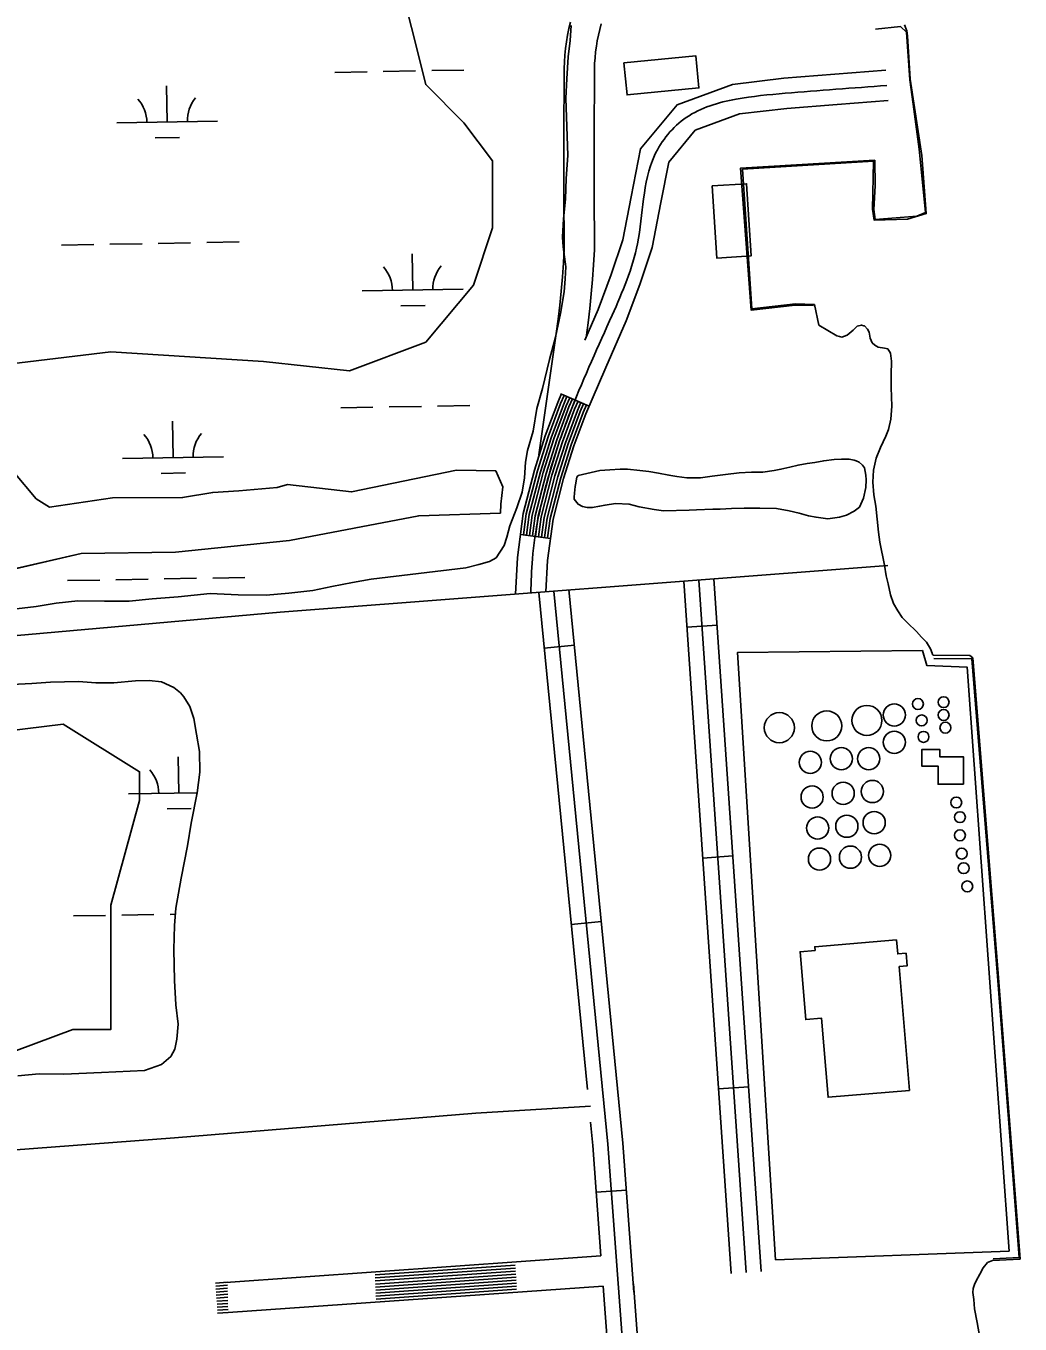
# Model space of a CAD drawing. Extents: x 3903937 to 3942190, y 260677 to 286651.
# Drawn here: x 3909185 to 3910170, y 275208 to 276495 of the extents above; entities that cross this region are included whole.
import ezdxf

# ---------------------------------------------------------------- set-up
doc = ezdxf.new("R2010")
doc.units = 0
for name, color, linetype in [('V-BLDG-OTLN', 7, 'Continuous'), ('V-DOMW-TANK', 7, 'Continuous'), ('V-ROAD-CNTR', 7, 'Continuous'), ('V-RRAP-FSHR', 7, 'Continuous'), ('V-SITE-OTLN', 7, 'Continuous'), ('V-SITE-VEGE', 7, 'Continuous'), ('V-TOPO-SHOR', 7, 'Continuous'), ('V-WETL-SWMP', 7, 'Continuous')]:
    doc.layers.add(name, color=color, linetype=linetype)

msp = doc.modelspace()

# ---------------------------------------------------------------- linework, layer by layer
at = {"layer": 'V-BLDG-OTLN'}
for points in [[(3909777.5, 276458.1), (3909848.9, 276465), (3909851.9, 276433.3), (3909780.6, 276426.4)], [(3909865, 276336.1), (3909869.6, 276264.7), (3909903.7, 276266.9), (3909899.1, 276338.3)], [(3910114.3, 275742.9), (3910088.9, 275742.9), (3910088.9, 275761), (3910072.7, 275761), (3910072.7, 275777.3), (3910090.7, 275777.3), (3910090.7, 275770), (3910114.3, 275770)], [(3910060.7, 275439.4), (3909980, 275432.6), (3909973.4, 275510.9), (3909957.7, 275509.6), (3909952.1, 275576.8), (3909967, 275578.1), (3909966.7, 275581.8), (3910047.7, 275588.6), (3910048.9, 275574.7), (3910057.3, 275575.4), (3910058.4, 275562.9), (3910050.5, 275562.2)]]:
    msp.add_lwpolyline(points, close=True, dxfattribs=at)
at = {"layer": 'V-DOMW-TANK'}
for centre, radius in [((3910045.5, 275811.6), 11), ((3910069, 275822.5), 5.43), ((3910094.4, 275824.3), 5.43), ((3909931.6, 275799), 14.9), ((3909978.6, 275800.8), 14.9), ((3910018.4, 275806.2), 14.9), ((3910072.7, 275806.2), 5.43), ((3910094.4, 275811.6), 5.43), ((3910096.2, 275799), 5.43), ((3910045.5, 275784.5), 11), ((3910074.5, 275789.9), 5.43), ((3909962.3, 275764.6), 11), ((3909993.1, 275768.2), 11), ((3910020.2, 275768.2), 11), ((3909994.9, 275733.9), 11), ((3910023.8, 275735.7), 11), ((3909964.1, 275730.2), 11), ((3910107, 275724.8), 5.43), ((3909969.6, 275699.5), 11), ((3909998.5, 275701.3), 11), ((3910025.6, 275704.9), 11), ((3910110.6, 275710.3), 5.43), ((3910110.6, 275692.3), 5.43), ((3910002.1, 275670.6), 11), ((3910031.1, 275672.4), 11), ((3909971.4, 275668.7), 11), ((3910112.4, 275674.2), 5.43), ((3910114.3, 275659.7), 5.43), ((3910117.9, 275641.6), 5.43)]:
    msp.add_circle(centre, radius, dxfattribs=at)
at = {"layer": 'V-ROAD-CNTR'}
for p, q in [((3909715.6, 276129.7), (3909743.1, 276117.8)), ((3909675, 275990.7), (3909704.8, 275986.7)), ((3909869.9, 275900.6), (3909839.9, 275898.6)), ((3909728.5, 275880.9), (3909698.6, 275878)), ((3909885.5, 275671.8), (3909855.6, 275669.7)), ((3909755.2, 275606.7), (3909725.3, 275603.8)), ((3909901.2, 275442.9), (3909871.3, 275440.9)), ((3909780, 275340.6), (3909750.1, 275338.4))]:
    msp.add_line(p, q, dxfattribs=at)
for points in [[(3909693.2, 276069.6), (3909710.5, 276190), (3909712.3, 276203.9), (3909713.9, 276217.9), (3909715.3, 276231.9), (3909716.5, 276245.9), (3909717.5, 276259.9), (3909718.3, 276273.6), (3909718.1, 276330.8), (3909718.1, 276388.5), (3909718.3, 276446.1), (3909718.3, 276452.5), (3909718.5, 276459.2), (3909719, 276465.8), (3909719.6, 276472.5), (3909720.5, 276479.1), (3909721.6, 276485.7), (3909723, 276492.2), (3909724.5, 276498.7)], [(3909740.1, 276185.5), (3909740.2, 276185.9), (3909742, 276200.3), (3909743.7, 276214.7), (3909745.1, 276229.1), (3909746.4, 276243.5), (3909747.4, 276258), (3909748.3, 276272.8), (3909748.1, 276330.8), (3909748.1, 276388.4), (3909748.3, 276446), (3909748.3, 276452), (3909748.5, 276457.7), (3909748.9, 276463.3), (3909749.4, 276469), (3909750.2, 276474.6), (3909751.1, 276480.2), (3909752.3, 276485.8), (3909753.6, 276491.3), (3909755.1, 276496.8)], [(3909738.8, 276183.3), (3909752, 276213.7), (3909764.9, 276248.4), (3909776.5, 276282.7), (3909784.6, 276325.3), (3909794, 276373), (3909830.3, 276416.7), (3909885.1, 276436.9), (3909935.9, 276442.9), (3909986.6, 276446.9), (3910037, 276450.8)], [(3909700.3, 275933.7), (3909701.8, 275964.9), (3909707.3, 276005.7), (3909717.7, 276046.1), (3909728, 276078.5), (3909739.8, 276110.3), (3909759.6, 276156), (3909779.8, 276202.5), (3909793.2, 276238.3), (3909805.6, 276275.1), (3909814, 276319.6), (3909822, 276359.7), (3909848.3, 276391.3), (3909892.2, 276407.5), (3909938.9, 276413.1), (3909989, 276417), (3910039.4, 276420.9)], [(3909670.2, 275931.4), (3909671.9, 275967.6), (3909677.8, 276011.5), (3909688.9, 276054.4), (3909699.6, 276088.3), (3909712, 276121.5), (3909715.8, 276130.3)], [(3909678, 275990.3), (3909680.8, 276010.9), (3909691.8, 276053.6), (3909702.5, 276087.3), (3909714.8, 276120.4), (3909718.3, 276128.5)], [(3909681, 275989.9), (3909683.7, 276010.3), (3909694.7, 276052.7), (3909705.3, 276086.3), (3909717.6, 276119.2), (3909721.1, 276127.3)], [(3909683.9, 275989.5), (3909686.7, 276009.7), (3909697.5, 276051.9), (3909708.1, 276085.3), (3909720.3, 276118.1), (3909723.8, 276126.1)], [(3909686.9, 275989.1), (3909689.6, 276009.2), (3909700.4, 276051.1), (3909711, 276084.4), (3909723.1, 276117), (3909726.6, 276125)], [(3909689.9, 275988.7), (3909692.6, 276008.6), (3909703.3, 276050.2), (3909713.8, 276083.4), (3909725.9, 276115.9), (3909729.3, 276123.8)], [(3909692.9, 275988.3), (3909695.5, 276008), (3909706.2, 276049.4), (3909716.6, 276082.4), (3909728.7, 276114.8), (3909732.1, 276122.6)], [(3909695.8, 275987.9), (3909698.5, 276007.4), (3909709.1, 276048.6), (3909719.5, 276081.4), (3909731.5, 276113.6), (3909734.8, 276121.4)], [(3909698.8, 275987.5), (3909701.4, 276006.9), (3909712, 276047.8), (3909722.3, 276080.5), (3909734.3, 276112.5), (3909737.6, 276120.2)], [(3909701.8, 275987.1), (3909704.4, 276006.3), (3909714.9, 276046.9), (3909725.2, 276079.5), (3909737, 276111.4), (3909740.3, 276119)], [(3910039, 275959.8), (3909436.9, 275913.4), (3908036.5, 275789.4)], [(3909836.8, 275944.2), (3909883.8, 275257.8)], [(3909851.8, 275945.4), (3909898.8, 275258.8)], [(3909866.7, 275946.5), (3909913.7, 275259.8)], [(3909693.3, 275933.1), (3909741.3, 275440.4)], [(3909708.2, 275934.3), (3909761.6, 275385.9), (3909865, 273992), (3909930, 273086.1)], [(3909723.1, 275936.1), (3909776.6, 275387.2), (3909787.5, 275239.4)], [(3909130.7, 275377.1), (3909332.2, 275392.4), (3909630.7, 275416.9), (3909744.3, 275423.8)], [(3909744.4, 275407.9), (3909746.7, 275384.6), (3909754.8, 275275.2)], [(3909754.8, 275275.2), (3909382.8, 275249)], [(3909669.9, 275266.2), (3909530.8, 275256.4)], [(3909670.1, 275263.2), (3909530.9, 275253.4)], [(3909670.2, 275260.2), (3909531.1, 275250.4)], [(3909670.4, 275257.2), (3909531.2, 275247.4)], [(3909384.5, 275249.2), (3909372.7, 275248.3)], [(3909384.6, 275246.2), (3909372.9, 275245.3)], [(3909384.6, 275243.2), (3909373.1, 275242.4)], [(3909757, 275245.2), (3909385.2, 275219.1)], [(3909670.6, 275254.2), (3909531.3, 275244.4)], [(3909670.7, 275251.2), (3909531.5, 275241.4)], [(3909670.9, 275248.2), (3909531.6, 275238.4)], [(3909671.1, 275245.2), (3909531.7, 275235.4)], [(3909757, 275245.2), (3909850, 273990.9), (3909915.1, 273085)], [(3909786.9, 275247.5), (3909880, 273993.1), (3909939.8, 273159.4)], [(3909384.7, 275240.2), (3909373.3, 275239.4)], [(3909384.8, 275237.2), (3909373.5, 275236.4)], [(3909384.8, 275234.2), (3909373.8, 275233.4)], [(3909384.9, 275231.2), (3909374, 275230.4)], [(3909671.2, 275242.2), (3909531.9, 275232.4)], [(3909384.9, 275228.1), (3909374.2, 275227.4)], [(3909385, 275225.1), (3909374.4, 275224.4)], [(3909385.1, 275222.1), (3909374.6, 275221.4)], [(3909385.1, 275219.1), (3909374.8, 275218.4)]]:
    msp.add_lwpolyline(points, dxfattribs=at)
msp.add_spline([(3909685.2, 275932.5), (3909686.8, 275966.3), (3909703.3, 276050.2), (3909725.9, 276115.9), (3909765.9, 276208.1), (3909791, 276278.9), (3909808, 276366.4), (3909839.3, 276404), (3909888.7, 276422.2), (3909937.4, 276428), (3910038.2, 276435.8)], degree=3, dxfattribs=at)
at = {"layer": 'V-RRAP-FSHR'}
for points in [[(3909965.4, 276217.6), (3909947.2, 276218), (3909903.8, 276212.9), (3909893.2, 276353.9), (3910026.1, 276361.6), (3910026.7, 276336.4), (3910025.4, 276312.7), (3910026.6, 276303), (3910067.9, 276306.3), (3910076.5, 276309.8), (3910070.1, 276372.7), (3910064.4, 276417.4), (3910060.8, 276441.4), (3910057.8, 276488.5), (3910051.6, 276494.3), (3910027, 276491.6)], [(3910143.7, 275272.4), (3910169.3, 275273.8), (3910147.7, 275552.6), (3910122.5, 275867.3), (3910084.6, 275867.5)]]:
    msp.add_lwpolyline(points, dxfattribs=at)
at = {"layer": 'V-SITE-OTLN'}
msp.add_lwpolyline([(3909927.7, 275271.5), (3909890.2, 275873.6), (3910073.4, 275875.4), (3910077.8, 275860.7), (3910117.8, 275859), (3910159.3, 275280.1)], close=True, dxfattribs=at)
at = {"layer": 'V-SITE-VEGE'}
msp.add_lwpolyline([(3909552.7, 276550.1), (3909581.1, 276436.6), (3909618.9, 276398.7), (3909647.3, 276360.9), (3909647.3, 276294.7), (3909628.4, 276237.9), (3909581.1, 276181.1), (3909505.4, 276152.7), (3909420.3, 276162.2), (3909269, 276171.7), (3909032.6, 276143.3)], dxfattribs=at)
msp.add_lwpolyline([(3909042, 275793.2), (3909146.1, 275793.2), (3909221.7, 275802.6), (3909297.4, 275755.3), (3909297.4, 275726.9), (3909269, 275622.9), (3909269, 275547.2), (3909269, 275499.9), (3909231.2, 275499.9), (3909155.5, 275471.5), (3909013.7, 275480.9), (3908966.4, 275480.9), (3908900.2, 275462), (3908815.1, 275424.2), (3908748.9, 275395.8), (3908673.2, 275395.8), (3908635.4, 275424.2), (3908635.4, 275480.9), (3908625.9, 275537.7), (3908635.4, 275660.7), (3908635.4, 275698.6), (3908644.8, 275755.3), (3908673.2, 275783.7)], close=True, dxfattribs=at)
at = {"layer": 'V-TOPO-SHOR'}
for points in [[(3910055.7, 276495.9), (3910058.1, 276490), (3910058.5, 276484.9), (3910061.3, 276442.1), (3910065.5, 276413.8), (3910072.7, 276366.3), (3910077.3, 276308.7), (3910058.7, 276303.2), (3910025.6, 276302.1), (3910023.9, 276313.2), (3910024.9, 276360.8), (3909895.1, 276352.7), (3909904.3, 276214.4), (3909947.5, 276219.2), (3909966.4, 276218.6), (3909970.9, 276198.2), (3909988.7, 276187.7), (3909991.4, 276187), (3909993.4, 276186.2), (3909998.9, 276188.2), (3910004.8, 276193), (3910008.6, 276197), (3910013, 276198.2), (3910015.3, 276197.4), (3910016.1, 276197.4), (3910018.9, 276194.3), (3910020.5, 276191.2), (3910021.7, 276185.3), (3910023.7, 276180.6), (3910026.1, 276178.3), (3910029.7, 276176.3), (3910036, 276175.2), (3910039.1, 276174.5), (3910041.9, 276170.2), (3910042.8, 276162.3), (3910042.5, 276148.9), (3910042.3, 276136.3), (3910043.2, 276117.9), (3910042.2, 276104.9), (3910039.9, 276094.6), (3910037.2, 276087.9), (3910031.8, 276076.9), (3910027.6, 276066.2), (3910025, 276054.4), (3910024.3, 276042.6), (3910025.2, 276030), (3910027.3, 276018.6), (3910028.6, 276005.7), (3910029.9, 275992.7), (3910031.2, 275982.9), (3910035.7, 275960.1), (3910037.4, 275949.5), (3910039.5, 275941.7), (3910041.9, 275930.7), (3910044.8, 275922.1), (3910049.2, 275915), (3910053.5, 275908.4), (3910058.7, 275902.9), (3910067.4, 275894.4), (3910072.6, 275888.9), (3910077.4, 275883.8), (3910081.4, 275877.2), (3910083, 275872.9), (3910083, 275872.1), (3910084.2, 275870.9), (3910120.4, 275870.5), (3910123.3, 275868.1), (3910148.4, 275555.4), (3910170.2, 275272.1), (3910142.8, 275270.7)], [(3909143.9, 275949.7), (3909239.5, 275971.6), (3909333, 275973), (3909446.1, 275984.7), (3909574.1, 276009.1), (3909655.2, 276011.8), (3909655.4, 276020.7), (3909657.5, 276037.8), (3909650.5, 276053.6), (3909611.5, 276054.3), (3909507.6, 276032.7), (3909444, 276040), (3909433.8, 276037), (3909395.9, 276033.9), (3909369.9, 276032.3), (3909340.1, 276027.2), (3909270.5, 276026.8), (3909208.1, 276017.5), (3909195, 276025.9), (3909172.8, 276052.2)], [(3910142.8, 275270.7), (3910138.1, 275268.7), (3910133.8, 275263.5), (3910130.3, 275257.2), (3910126.8, 275250.5), (3910124.9, 275246.9), (3910123.8, 275243), (3910123.4, 275239), (3910124.3, 275232), (3910125.1, 275222.9), (3910127.6, 275209.2), (3910130.5, 275194.3)]]:
    msp.add_lwpolyline(points, dxfattribs=at)
at = {"layer": 'V-WETL-SWMP'}
for p, q in [((3909725.2, 276495.3), (3909724.2, 276480.3)), ((3909724.2, 276480.3), (3909722.4, 276464.2)), ((3909722.4, 276464.2), (3909721, 276442.2)), ((3909491, 276448.8), (3909523, 276449.4)), ((3909539, 276449.6), (3909571, 276450.2)), ((3909587, 276450.5), (3909619, 276451.1)), ((3909721, 276442.2), (3909720, 276423.3)), ((3909324.7, 276399.4), (3909324.1, 276435.4)), ((3909720, 276423.3), (3909721.1, 276395)), ((3909274.8, 276398.6), (3909374.7, 276400.3)), ((3909721.1, 276395), (3909721.8, 276366.3)), ((3909313, 276383.8), (3909337, 276384.2)), ((3909721.8, 276366.3), (3909720.4, 276343.5)), ((3909720.4, 276343.5), (3909719.5, 276323)), ((3909719.5, 276323), (3909717.7, 276303.4)), ((3909717.7, 276303.4), (3909716.7, 276285.3)), ((3909716.7, 276285.3), (3909717.2, 276275.8)), ((3909220, 276277.5), (3909252, 276278.1)), ((3909268, 276278.3), (3909300, 276278.9)), ((3909316, 276279.2), (3909348, 276279.8)), ((3909364, 276280), (3909396, 276280.6)), ((3909717.2, 276275.8), (3909720.1, 276255.8)), ((3909568.2, 276232.9), (3909567.6, 276268.9)), ((3909720.1, 276255.8), (3909719.4, 276244)), ((3909518.2, 276232), (3909618.2, 276233.8)), ((3909719.4, 276244), (3909718.4, 276231)), ((3909718.4, 276231), (3909714.7, 276209.8)), ((3909556.5, 276217.2), (3909580.5, 276217.7)), ((3909714.7, 276209.8), (3909709.8, 276186.1)), ((3909709.8, 276186.1), (3909703.7, 276164.1)), ((3909703.7, 276164.1), (3909696.9, 276135.3)), ((3909696.9, 276135.3), (3909691.2, 276115.6)), ((3909544.8, 276117), (3909576.8, 276117.6)), ((3909592.8, 276117.9), (3909624.8, 276118.4)), ((3909496.8, 276116.2), (3909528.8, 276116.7)), ((3909691.2, 276115.6), (3909687.5, 276093.1)), ((3909330.6, 276066.8), (3909330, 276102.8)), ((3909687.5, 276093.1), (3909681.8, 276073.8)), ((3909280.6, 276065.9), (3909380.6, 276067.7)), ((3909681.8, 276073.8), (3909679.9, 276062.4)), ((3909611.5, 276054.3), (3909507.6, 276032.7)), ((3909650.5, 276053.6), (3909611.5, 276054.3)), ((3909657.5, 276037.8), (3909650.5, 276053.6)), ((3909679.9, 276062.4), (3909678.9, 276046.7)), ((3909195, 276025.9), (3909172.8, 276052.2)), ((3909318.9, 276051.2), (3909342.9, 276051.6)), ((3909678.9, 276046.7), (3909676.7, 276032.5)), ((3909369.9, 276032.3), (3909340.1, 276027.2)), ((3909395.9, 276033.9), (3909369.9, 276032.3)), ((3909433.8, 276037), (3909395.9, 276033.9)), ((3909444, 276040), (3909433.8, 276037)), ((3909507.6, 276032.7), (3909444, 276040)), ((3909655.4, 276020.7), (3909657.5, 276037.8)), ((3909676.7, 276032.5), (3909671.3, 276017.1)), ((3909208.1, 276017.5), (3909195, 276025.9)), ((3909270.5, 276026.8), (3909208.1, 276017.5)), ((3909340.1, 276027.2), (3909270.5, 276026.8)), ((3909655.2, 276011.8), (3909655.4, 276020.7)), ((3909671.3, 276017.1), (3909664.4, 275999)), ((3909446.1, 275984.7), (3909574.1, 276009.1)), ((3909574.1, 276009.1), (3909655.2, 276011.8)), ((3909664.4, 275999), (3909661.4, 275987.9)), ((3909333, 275973), (3909446.1, 275984.7)), ((3909658.7, 275979.6), (3909651, 275967.4)), ((3909661.4, 275987.9), (3909658.7, 275979.6)), ((3909143.9, 275949.7), (3909239.5, 275971.6)), ((3909239.5, 275971.6), (3909333, 275973)), ((3909644.3, 275963.8), (3909633.8, 275960.9)), ((3909651, 275967.4), (3909644.3, 275963.8)), ((3909620.8, 275957.6), (3909527, 275946.1)), ((3909633.8, 275960.9), (3909620.8, 275957.6)), ((3909225.9, 275944.9), (3909257.9, 275945.4)), ((3909273.9, 275945.7), (3909305.9, 275946.3)), ((3909321.9, 275946.6), (3909353.9, 275947.1)), ((3909369.9, 275947.4), (3909401.9, 275948)), ((3909488.1, 275939), (3909469.3, 275934.9)), ((3909508.5, 275942.8), (3909488.1, 275939)), ((3909527, 275946.1), (3909508.5, 275942.8)), ((3909236.3, 275924.8), (3909214.7, 275922.6)), ((3909262.6, 275924.3), (3909236.3, 275924.8)), ((3909287, 275924.5), (3909262.6, 275924.3)), ((3909309.8, 275926.7), (3909287, 275924.5)), ((3909335.7, 275928.9), (3909309.8, 275926.7)), ((3909367.5, 275932), (3909335.7, 275928.9)), ((3909395, 275930.7), (3909367.5, 275932)), ((3909422.9, 275930.5), (3909395, 275930.7)), ((3909445.3, 275932.3), (3909422.9, 275930.5)), ((3909469.3, 275934.9), (3909445.3, 275932.3)), ((3909195, 275919.3), (3909175.4, 275916.7)), ((3909214.7, 275922.6), (3909195, 275919.3)), ((3909336.5, 275734.2), (3909335.8, 275770.2)), ((3909286.5, 275733.3), (3909354.5, 275734.5)), ((3909324.7, 275718.5), (3909348.7, 275719)), ((3909231.8, 275612.3), (3909263.7, 275612.8)), ((3909279.7, 275613.1), (3909311.7, 275613.7)), ((3909327.7, 275613.9), (3909332.8, 275614))]:
    msp.add_line(p, q, dxfattribs=at)
msp.add_lwpolyline([(3909842.1, 276014.6), (3909816.9, 276014), (3909807.4, 276015.5), (3909792.8, 276018.1), (3909782.9, 276020.7), (3909769.1, 276021.4), (3909758.9, 276019.7), (3909753.4, 276018.5), (3909746.3, 276017.2), (3909741.2, 276017.2), (3909736.4, 276018.3), (3909732.1, 276020.6), (3909728.1, 276025.7), (3909728.1, 276027.7), (3909728.4, 276031.6), (3909729.1, 276038.3), (3909729.5, 276039.9), (3909731, 276047.4), (3909732.2, 276049), (3909753.8, 276054), (3909763.7, 276054.8), (3909773.9, 276055.3), (3909781, 276055.4), (3909793.3, 276054), (3909802.3, 276052.9), (3909811.8, 276051.4), (3909822.1, 276049.5), (3909830, 276048), (3909839.8, 276046.9), (3909853.3, 276046.7), (3909865.1, 276048.3), (3909878.1, 276050.1), (3909891.8, 276051.8), (3909904.1, 276052.3), (3909915.1, 276052.4), (3909926.5, 276054.1), (3909933.2, 276055.3), (3909941.9, 276057.4), (3909950.1, 276059.4), (3909959.2, 276061.1), (3909966.7, 276062), (3909975.7, 276063.6), (3909986, 276064.9), (3909993.1, 276065.4), (3910000.9, 276065.1), (3910005.7, 276064.3), (3910007.7, 276063.5), (3910010.8, 276062.4), (3910014, 276059.3), (3910016, 276056.5), (3910017.3, 276049.4), (3910017.7, 276044.7), (3910017.4, 276037.2), (3910015.1, 276026.6), (3910010.9, 276017.8), (3910005.8, 276013.8), (3909998.3, 276009.8), (3909991.3, 276007.8), (3909979.8, 276006.1), (3909968, 276007.6), (3909960.5, 276009.1), (3909951.4, 276011.7), (3909941.5, 276014), (3909928.9, 276016.2), (3909912.3, 276016.5), (3909896.9, 276016.7), (3909884.3, 276016.2), (3909872.9, 276015.7), (3909865.8, 276015.6), (3909849.6, 276015.1)], close=True, dxfattribs=at)
msp.add_lwpolyline([(3909170.7, 275841.8), (3909190.7, 275842.8), (3909209.1, 275844.1), (3909237, 275844.8), (3909254.2, 275843.4), (3909271.9, 275843.6), (3909293.4, 275845.3), (3909306.8, 275845.9), (3909319.3, 275844.4), (3909331.5, 275838.7), (3909337.9, 275833.6), (3909341.4, 275829.7), (3909347.4, 275820), (3909351.1, 275808.2), (3909354, 275792.6), (3909356.9, 275775.4), (3909357.1, 275755), (3909354.5, 275734.5), (3909348.5, 275704.3), (3909344.8, 275681.9), (3909338.5, 275649.7), (3909333.3, 275620.2), (3909331.9, 275602.9), (3909331.3, 275579), (3909332, 275548.4), (3909333.4, 275524.1), (3909335.6, 275504.9), (3909334.2, 275490), (3909332.3, 275480.2), (3909328.5, 275473.1), (3909319.1, 275465.1), (3909302.3, 275459.1), (3909259.6, 275457.1), (3909222.3, 275455.6), (3909198, 275455.7), (3909176.9, 275453.9)], dxfattribs=at)
for centre, start, end in [((3909269.5, 276398.9), 0.2366, 41.7802), ((3909380, 276400.9), 140.2366, 181.7802), ((3909512.9, 276232.4), 0.2366, 41.7802), ((3909623.4, 276234.3), 140.2366, 181.7802), ((3909275.4, 276066.3), 0.2366, 41.7802), ((3909385.8, 276068.3), 140.2366, 181.7802), ((3909281.2, 275733.7), 0.2366, 41.7802)]:
    msp.add_arc(centre, 35.2, start, end, dxfattribs=at)

doc.saveas('drawing.dxf')
